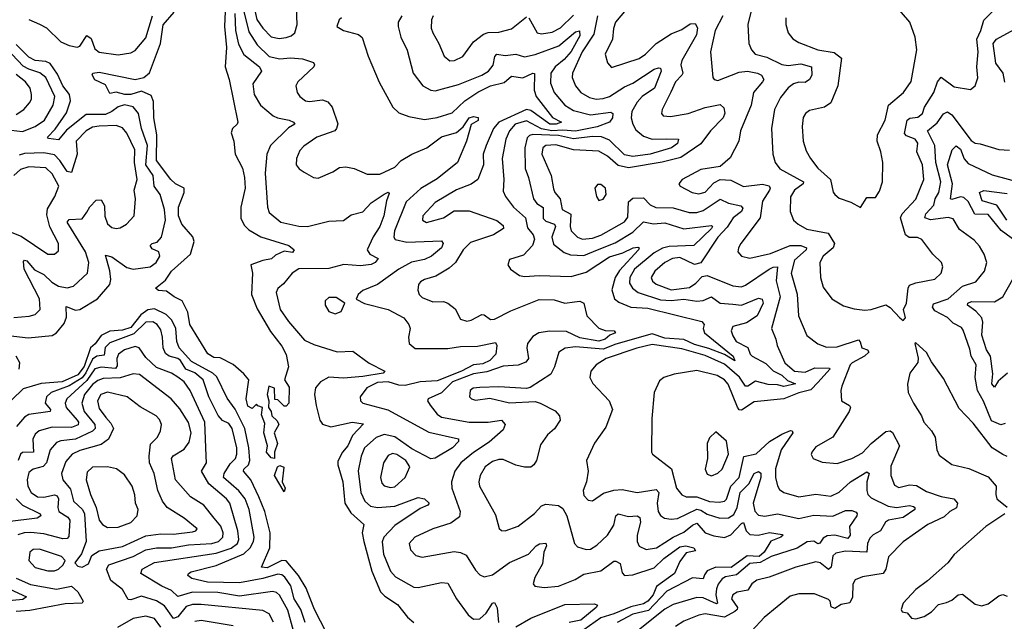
# Model space of a CAD drawing. Extents: x 1552033 to 1694788, y 811965 to 917215.
# Tile 538 of 632: x 1641212 to 1645841, y 909670 to 912496. Entities that reach past the tile are written whole.
import ezdxf

# ---------------------------------------------------------------- set-up
doc = ezdxf.new("R2010")
doc.units = 0

msp = doc.modelspace()

# ---------------------------------------------------------------- linework, layer by layer
at = {"layer": '0CON20XD'}
for points in [[(1642432.3, 912407.7), (1642465, 912413.2), (1642489.1, 912420.9), (1642505, 912434.2), (1642516.8, 912473.2), (1642511.9, 912595), (1642499.8, 912635), (1642466.6, 912676.6), (1642415.1, 912705.1), (1642345, 912755.9), (1642325, 912765.2), (1642302.5, 912765), (1642280.6, 912745), (1642270.8, 912705), (1642276.4, 912675), (1642298.7, 912625), (1642327.3, 912497.3), (1642355, 912457.2), (1642395, 912415.3), (1642432.3, 912407.7)], [(1642230.6, 912675), (1642289.2, 912439.3), (1642327.8, 912377.8), (1642385, 912323.7), (1642435, 912313.1), (1642485, 912317.1), (1642542, 912312), (1642594, 912295), (1642598.6, 912285), (1642594.3, 912275), (1642519.2, 912205), (1642510.4, 912185), (1642516.4, 912155), (1642528.9, 912135), (1642555.4, 912115.4), (1642575, 912112.3), (1642635, 912120), (1642660, 912110), (1642681.4, 912085), (1642707.3, 912007.3), (1642702.2, 911985), (1642692.9, 911975), (1642608.6, 911945), (1642548, 911902), (1642528.9, 911881.1), (1642512.7, 911845), (1642512.5, 911815), (1642525.3, 911795.3), (1642549.9, 911779.9), (1642593.3, 911755), (1642615, 911752.2), (1642685, 911782.2), (1642715, 911801.9), (1642745, 911805.8), (1642785, 911798), (1642845, 911770), (1642905, 911771.2), (1642975, 911803.4), (1643005, 911835.3), (1643055, 911864.8), (1643126.2, 911893.8), (1643195, 911946.4), (1643265, 911966.4), (1643296.4, 911993.6), (1643325.5, 912035), (1643345, 912041.7), (1643366.8, 912036.8), (1643367.1, 912022.9), (1643335, 912004), (1643313.3, 911925), (1643270.5, 911825), (1643175, 911748.3), (1643097.3, 911702.7), (1643029, 911641), (1642973.9, 911505), (1642970.9, 911475), (1642977, 911463), (1643031.4, 911451.4), (1643195, 911457.3), (1643202.5, 911445), (1643195.2, 911424.8), (1643147.5, 911385), (1643115, 911370.4), (1643053.5, 911356.5), (1642994.6, 911325), (1642895, 911252.2), (1642825.6, 911224.4), (1642803.3, 911205), (1642793.3, 911183.3), (1642832.7, 911162.7), (1642945, 911135.6), (1643017.8, 911095), (1643041.9, 911065), (1643048.1, 911045), (1643039.4, 911005), (1643042.9, 910975), (1643071.6, 910951.6), (1643225, 910951.3), (1643285, 910961), (1643365, 910963.1), (1643449.5, 910979.5), (1643455.6, 910965.6), (1643450.8, 910925), (1643423.1, 910895), (1643389.2, 910879.2), (1643345, 910874.9), (1643289.1, 910845), (1643175, 910800.4), (1643095, 910794.2), (1643025, 910777.7), (1642995, 910779.7), (1642945, 910795.3), (1642895, 910792.2), (1642843.4, 910766.6), (1642812.9, 910725), (1642814.4, 910705), (1642825.6, 910695), (1642942.9, 910662.8), (1643135, 910559.1), (1643275, 910527.5), (1643275.4, 910515), (1643247.3, 910485), (1643165, 910436.4), (1643145, 910433.8), (1643055, 910479.9), (1642975, 910536.2), (1642925, 910547.2), (1642887.3, 910532.7), (1642832.8, 910485), (1642817.2, 910445), (1642803.2, 910376.8), (1642816.3, 910275), (1642834.2, 910234.2), (1642861.6, 910211.6), (1642894.8, 910204.8), (1642975, 910211.5), (1643085, 910251.1), (1643115.6, 910245.6), (1643136.7, 910225), (1643130.8, 910215), (1643095, 910199.2), (1642975, 910119.8), (1642923.5, 910065), (1642916.2, 910043.8), (1642922.4, 909985), (1642955.2, 909905.2), (1642978.7, 909878.7), (1643065, 909830.8), (1643085, 909829.3), (1643195, 909852.9), (1643225, 909849.5), (1643265, 909775.6), (1643319.8, 909699.8), (1643345, 909680), (1643375, 909682), (1643405, 909708.2), (1643435, 909754.4), (1643445, 909757.5), (1643456.3, 909733.6), (1643462.9, 909665)], [(1645165, 911613.8), (1645195, 911661.2), (1645235, 911661.4), (1645255, 911690), (1645268.1, 911735), (1645270.4, 911825), (1645261.5, 911875), (1645243.9, 911925), (1645244.6, 911955), (1645281.5, 912025), (1645296.7, 912095), (1645367.8, 912155), (1645403.9, 912206.1), (1645429.3, 912355), (1645421.8, 912415), (1645396.7, 912485), (1645318.8, 912575)], [(1645365, 911083.3), (1645377.5, 911095), (1645367.5, 911135), (1645382, 911165), (1645388.6, 911235), (1645395, 911248.8), (1645425, 911260), (1645515, 911276.9), (1645544.5, 911305), (1645552.9, 911335), (1645545.6, 911355), (1645505, 911394.4), (1645453.1, 911463.1), (1645433.8, 911473.8), (1645393.8, 911473.8), (1645376.8, 911485), (1645352.5, 911565), (1645361.8, 911585), (1645426.1, 911653.9), (1645462.7, 911745), (1645456.2, 911813.8), (1645430.7, 911875), (1645435, 911915.7), (1645421.5, 911935), (1645381.1, 911951.1), (1645371.4, 911961.4), (1645383.8, 912025), (1645397, 912033), (1645435, 912038.4), (1645456, 912055), (1645465.4, 912085), (1645509.3, 912155), (1645526.7, 912205), (1645545, 912225.6), (1645605, 912181.3), (1645682.2, 912167.8), (1645704.5, 912185.5), (1645716.9, 912223.1), (1645712.7, 912275), (1645718, 912345), (1645711.9, 912405), (1645731.6, 912445), (1645745.2, 912494.8), (1645810.1, 912559.9)], [(1641255, 912496.8), (1641305.1, 912475.1), (1641337.9, 912457.9), (1641405, 912392.7), (1641445, 912374.5), (1641482, 912368), (1641495, 912372.7), (1641527.9, 912422.1), (1641547.5, 912407.5), (1641565, 912358.9), (1641585, 912344.6), (1641675, 912331.1), (1641735, 912340.4), (1641755, 912351.1), (1641805, 912410.5), (1641836, 912515)], [(1642178.1, 912535), (1642175.2, 912464.8), (1642184.8, 912365), (1642177.5, 912275), (1642197.5, 912215), (1642237.1, 912015), (1642234.2, 912005), (1642212.2, 911985), (1642206.9, 911965), (1642218.8, 911925), (1642225.8, 911865), (1642259.2, 911799.1), (1642269.4, 911755), (1642271.6, 911705), (1642251.7, 911615), (1642252.3, 911562.3), (1642269.1, 911529.1), (1642289.3, 911509.3), (1642346.4, 911476.4), (1642477.5, 911435), (1642503.1, 911415), (1642495, 911402.7), (1642455, 911408.6), (1642415, 911389.4), (1642396.5, 911373.5), (1642355.4, 911365.4), (1642298.8, 911345), (1642305.8, 911305.8), (1642302.4, 911205), (1642327.9, 911137.9), (1642390.7, 911030.7), (1642445, 910962), (1642465, 910923.3), (1642476, 910865), (1642457.5, 910805), (1642479.3, 910769.3), (1642476.7, 910695), (1642465, 910680), (1642455, 910680), (1642425, 910710), (1642411.7, 910711.7), (1642410, 910765), (1642383.3, 910775), (1642376.2, 910735), (1642383.8, 910705), (1642381.2, 910675), (1642394.4, 910655), (1642397.5, 910635), (1642422.5, 910612.5), (1642430, 910595), (1642408.5, 910555), (1642423.5, 910505), (1642409.5, 910465), (1642410, 910435), (1642395, 910437.5), (1642373.1, 910465), (1642377.3, 910495), (1642360, 910555), (1642365, 910600), (1642349.5, 910639.5), (1642354, 910674), (1642331.7, 910681.7), (1642325, 910690), (1642305, 910670), (1642285, 910680), (1642276.2, 910715), (1642290, 910805), (1642265, 910832.5), (1642215, 910876.2), (1642155, 910908), (1642125, 910908.8), (1642096.1, 910926.1), (1642012.5, 911065), (1642002.7, 911122.7), (1641976.1, 911176.1), (1641937.5, 911195), (1641901.7, 911221.7), (1641865, 911224.3), (1641851.2, 911235), (1641898, 911272), (1641925.7, 911315), (1642015.5, 911394.5), (1642031.5, 911455), (1642026.5, 911476.5), (1641975, 911536), (1641958.8, 911575), (1641958.4, 911615), (1641985.4, 911685), (1641984.7, 911704.7), (1641945, 911724.8), (1641922.1, 911745), (1641854.8, 911835), (1641856.2, 911955), (1641842.9, 912035), (1641841.5, 912111.5), (1641830.2, 912140.2), (1641785, 912160.7), (1641734.8, 912144.8), (1641706.7, 912145), (1641665, 912156.4), (1641635, 912150), (1641615, 912190), (1641565, 912213.8), (1641552.5, 912237.5), (1641556, 912245), (1641585, 912249.1), (1641755, 912215.3), (1641795, 912225.3), (1641822.9, 912247.1), (1641873.3, 912385), (1641887.2, 912472.8), (1641937.6, 912532.4)], [(1642223.5, 912525), (1642226.8, 912445), (1642241.4, 912381.4), (1642265, 912332.7), (1642339.7, 912275), (1642349.1, 912255), (1642308.7, 912195), (1642314.7, 912145), (1642344.8, 912094.8), (1642403.1, 912045), (1642424.7, 912034.7), (1642478.8, 912025), (1642500, 912015), (1642505.8, 912005), (1642475, 911988.8), (1642390.9, 911905), (1642373.8, 911865), (1642366.8, 911775), (1642376.5, 911615), (1642385, 911590.8), (1642440, 911545), (1642525, 911525.9), (1642565, 911524.7), (1642665, 911550), (1642735, 911552.2), (1642770.5, 911579.5), (1642825, 911593.5), (1642865, 911635.4), (1642925, 911677.3), (1642945, 911686.2), (1642949.6, 911679.6), (1642936.4, 911645), (1642924.4, 911575), (1642904.7, 911525), (1642873.2, 911476.8), (1642845.5, 911415), (1642857.5, 911395), (1642896.7, 911375), (1642883.8, 911355), (1642864.1, 911345.9), (1642815, 911340), (1642736.6, 911346.6), (1642665, 911328), (1642525, 911325.6), (1642492.3, 911305), (1642452, 911255), (1642426.3, 911233.7), (1642418.2, 911215), (1642436.4, 911135), (1642475, 911078.9), (1642550.5, 910990.5), (1642595, 910970), (1642705, 910935.4), (1642778.8, 910938.8), (1642855, 910882.7), (1642928, 910845), (1642920.8, 910835), (1642825, 910819.5), (1642735, 910812.3), (1642665, 910816.9), (1642626.2, 910795), (1642603.1, 910766.9), (1642597.8, 910735), (1642606.2, 910683.8), (1642622.5, 910615), (1642635, 910596.2), (1642675, 910583.5), (1642775, 910605.3), (1642828, 910598), (1642776.9, 910543.1), (1642755.2, 910495), (1642729.6, 910465), (1642707.1, 910422.9), (1642707.2, 910405), (1642732, 910325), (1642741.1, 910225), (1642768.9, 910178.9), (1642830, 910125), (1642822.8, 910085), (1642830, 910045), (1642867.5, 909905), (1642909.1, 909809.1), (1642928.6, 909788.6), (1642988.4, 909748.4), (1643035, 909688.9), (1643065, 909664.4)], [(1642725.6, 912504.4), (1642714.6, 912495.4), (1642702.5, 912465), (1642735, 912445.6), (1642805, 912426.7), (1642822.6, 912412.6), (1642850, 912325), (1642902.8, 912202.8), (1642967.1, 912085), (1642995, 912058.6), (1643041.4, 912041.4), (1643115, 912026.9), (1643175, 912036.6), (1643245, 912059.2), (1643304.6, 912115.4), (1643366.5, 912156.5), (1643424.9, 912185.1), (1643489.3, 912200.7), (1643525, 912230.8), (1643577.5, 912222.5), (1643625, 912244.5), (1643633.1, 912243.1), (1643630.6, 912165), (1643639.5, 912135), (1643717.3, 912037.3), (1643759.2, 912015), (1643734.3, 912005), (1643704.7, 912005), (1643615, 912070), (1643595, 912073.9), (1643465.2, 912015), (1643439.5, 911985), (1643404.7, 911905), (1643390.6, 911865), (1643392, 911815), (1643365.3, 911745), (1643335, 911723.1), (1643265, 911696.4), (1643165, 911636.8), (1643106.9, 911575), (1643105.7, 911555), (1643125, 911543.2), (1643204.7, 911565.3), (1643255, 911597.8), (1643325, 911599.1), (1643455, 911553.1), (1643485, 911529.2), (1643486.9, 911515), (1643440, 911485), (1643330.9, 911449.1), (1643297.6, 911415), (1643261.2, 911355), (1643231.1, 911328.9), (1643168.2, 911291.8), (1643115, 911276.5), (1643096, 911265), (1643087.6, 911252.4), (1643083.6, 911225), (1643090.5, 911205), (1643105, 911190.9), (1643155, 911170.9), (1643205, 911172.1), (1643225.3, 911165.3), (1643258.7, 911138.7), (1643285, 911090), (1643315, 911080), (1643335, 911084.6), (1643385, 911111.5), (1643395, 911110.5), (1643425, 911088.4), (1643445, 911088.9), (1643521, 911129), (1643655, 911181.9), (1643725, 911179.7), (1643775, 911165.3), (1643821.2, 911171.2), (1643845, 911174.2), (1643864.2, 911164.2), (1643878.1, 911105), (1643935, 911047.1), (1643965, 911036.9), (1644007.5, 911035), (1644013.3, 911025), (1643986.4, 911013.6), (1643964.6, 910995), (1643935, 910986), (1643845, 911001), (1643782.1, 911032.1), (1643705, 911032.9), (1643653.3, 911025), (1643625, 911007.6), (1643600.2, 910975), (1643596.7, 910955), (1643604.6, 910905), (1643592.3, 910887.7), (1643555, 910874), (1643485, 910868.7), (1643408.1, 910841.9), (1643345, 910832.6), (1643247, 910795), (1643195, 910742.9), (1643132.1, 910715), (1643130, 910705), (1643142, 910685), (1643175, 910642.7), (1643195, 910629.4), (1643325, 910605.2), (1643415.3, 910605.3), (1643476.9, 910615), (1643494.6, 910595), (1643485, 910570), (1643419, 910511), (1643345, 910463.3), (1643286.4, 910415), (1643258, 910375), (1643242.2, 910325), (1643243.3, 910295), (1643282.5, 910185), (1643279.8, 910160.2), (1643239.1, 910130.9), (1643155, 910104.7), (1643069.4, 910065), (1643043.5, 910035), (1643049.4, 910005), (1643075, 909979.5), (1643105, 909971.8), (1643255, 909998.5), (1643285, 909993.6), (1643310.8, 909980.8), (1643355, 909909.4), (1643375, 909888.1), (1643395, 909878.5), (1643435, 909888.9), (1643514.1, 909945.9), (1643604.3, 909985.7), (1643639.6, 910025), (1643656.3, 910033.7), (1643685, 910037.3), (1643688.5, 910025), (1643676.8, 909995), (1643670.2, 909939.8), (1643633.3, 909875), (1643625.7, 909845.7), (1643634.4, 909834.4), (1643678.1, 909828.1), (1643746, 909835), (1643823.6, 909866.4), (1643865, 909891.1), (1643945, 909907.4), (1644005, 909951.8), (1644015, 909953.1), (1644035, 909942.2), (1644045, 909898), (1644055, 909885.5), (1644095, 909888.4), (1644195, 909921.5), (1644241, 909965), (1644315, 910019.5), (1644344.7, 910024.7), (1644381.4, 910015), (1644389.2, 910000.8), (1644345, 909990.9), (1644315, 909950.6), (1644290.7, 909895), (1644206.1, 909833.9), (1644190.2, 909795), (1644165, 909763.8), (1644145, 909751.6), (1644085, 909738.5), (1644005.1, 909705), (1643944.4, 909685.6), (1643865, 909629.6)], [(1643008.8, 912515), (1642992.1, 912485), (1642990.8, 912465), (1643003.8, 912415), (1643033.4, 912353.4), (1643062.7, 912245), (1643107.1, 912185), (1643144.7, 912164.7), (1643165, 912162.2), (1643275, 912191.6), (1643384.5, 912235), (1643416.9, 912255), (1643437.7, 912282.3), (1643445.8, 912324.2), (1643454.8, 912335.2), (1643495, 912328.4), (1643545, 912334.1), (1643585, 912322.5), (1643635, 912332.3), (1643746.5, 912373.5), (1643825, 912438.8), (1643844.4, 912444.4), (1643845, 912420), (1643805, 912347.2), (1643771.2, 912308.8), (1643729.4, 912275), (1643709.6, 912245), (1643707.6, 912197.6), (1643725.3, 912155), (1643775, 912095.3), (1643815, 912070.4), (1643895, 912048.8), (1643991.3, 912061.3), (1644001.4, 912055), (1643999.2, 912035), (1643985.8, 912015), (1643927.1, 911992.9), (1643825, 911972.7), (1643765, 911977.6), (1643714.1, 911974.1), (1643665, 911983.1), (1643595, 912021.8), (1643541.1, 912005), (1643515.2, 911975), (1643497.5, 911935), (1643480.8, 911845), (1643488.5, 911745), (1643485, 911690), (1643496.2, 911665), (1643533.5, 911615), (1643589.7, 911565), (1643598.9, 911518.9), (1643626.9, 911485), (1643632, 911465), (1643622.9, 911435), (1643580.5, 911389.5), (1643515, 911370), (1643506.7, 911345), (1643520, 911325), (1643561.2, 911295), (1643585, 911289.5), (1643655, 911294.1), (1643805, 911290), (1643875, 911310.8), (1643985, 911382.5), (1644048.4, 911401.6), (1644096, 911425), (1644118.1, 911428.1), (1644124, 911425), (1644121.2, 911415), (1644031.5, 911318.5), (1644011.3, 911285), (1643996.5, 911226.5), (1644008.9, 911185), (1644028.9, 911168.9), (1644085.2, 911145.2), (1644165, 911140.6), (1644418.8, 911078.8), (1644430, 911065), (1644425.6, 911045), (1644432.2, 911025), (1644566.1, 910915), (1644575, 910894.3), (1644525, 910923.9), (1644452.2, 910952.2), (1644385, 910969.8), (1644335, 910993.3), (1644245, 911000), (1644185, 911020.2), (1644015, 910971.8), (1643955, 910948.4), (1643825, 910960.2), (1643776.7, 910953.3), (1643746.1, 910933.9), (1643726.9, 910865), (1643709, 910831), (1643612.4, 910767.6), (1643595, 910763.2), (1643465, 910771.3), (1643375, 910768), (1643343.8, 910765), (1643330.6, 910755), (1643327.5, 910725), (1643335.6, 910715.6), (1643355, 910709.5), (1643422.4, 910717.6), (1643515, 910696), (1643635, 910702.2), (1643659.2, 910695), (1643729.4, 910659.4), (1643750, 910635), (1643752.5, 910615), (1643726.6, 910573.4), (1643693.3, 910546.7), (1643661.2, 910498.8), (1643641.1, 910425), (1643630, 910405), (1643615, 910394), (1643585, 910393.9), (1643545, 910403.8), (1643485, 910429.6), (1643465, 910430.4), (1643435, 910420), (1643400.9, 910395), (1643377.3, 910355), (1643370.9, 910325), (1643374.1, 910305), (1643449.5, 910169.5), (1643465.8, 910105.8), (1643477, 910097), (1643495, 910094.4), (1643555, 910116.2), (1643633, 910177), (1643665, 910212.9), (1643685, 910220), (1643745, 910214.6), (1643765, 910200), (1643785.2, 910165.2), (1643821.1, 910035), (1643835, 910019.4), (1643875, 910006.5), (1643895, 910008.2), (1643925, 910026.9), (1643975, 910074.1), (1644005, 910120.8), (1644014.4, 910165.6), (1644025, 910174.5), (1644075, 910162.5), (1644115, 910165.3), (1644127.7, 910157.7), (1644131, 910135), (1644115.3, 910075), (1644115.3, 910045.3), (1644125, 910023.3), (1644157.6, 910007.6), (1644206.5, 910015), (1644284.1, 910065.9), (1644335, 910088.8), (1644375, 910121.9), (1644395, 910130.2), (1644435, 910085.2), (1644475, 910071), (1644525, 910064.2), (1644555, 910075.7), (1644605, 910129.7), (1644615, 910133.5), (1644627.7, 910095), (1644645, 910077.3), (1644684.8, 910074.8), (1644737.4, 910087.4), (1644797.3, 910077.3), (1644801.2, 910075), (1644790.8, 910065), (1644744.2, 910045.8), (1644711.8, 909995), (1644688.4, 909975), (1644632.7, 909977.3), (1644557.4, 909922.6), (1644485, 909923.5), (1644443.6, 909906.4), (1644432.3, 909887.7), (1644425, 909870), (1644375, 909874.7), (1644255, 909811.3), (1644169, 909721), (1644095, 909704), (1644021.5, 909665)], [(1643155.4, 912515), (1643148.5, 912495), (1643147.2, 912457.2), (1643154.1, 912434.1), (1643182.9, 912385), (1643207.8, 912325), (1643235, 912303.6), (1643256.7, 912305), (1643295, 912323.5), (1643345, 912391.9), (1643392, 912428), (1643415, 912435.8), (1643465, 912437.6), (1643525, 912453.6), (1643595, 912509.1)], [(1643928.3, 912515), (1643911.5, 912428.5), (1643857.1, 912345), (1643810.8, 912245), (1643809.6, 912225), (1643824.6, 912185), (1643850.5, 912155), (1643891.4, 912131.4), (1643922.9, 912122.9), (1643955, 912125.5), (1643984.3, 912135.7), (1644055, 912181), (1644095, 912197.6), (1644195, 912264), (1644215, 912270.9), (1644225, 912268.1), (1644228.5, 912255), (1644195.9, 912175), (1644139.3, 912135), (1644115, 912109.3), (1644090.3, 912065), (1644086.3, 912035), (1644094.3, 912005), (1644109.3, 911979.3), (1644145, 911949.2), (1644185, 911935.7), (1644255, 911936.2), (1644310, 911935), (1644304.5, 911915), (1644276.5, 911895), (1644176.7, 911865), (1644095, 911852.9), (1644055, 911861.9), (1643985, 911930.9), (1643946.7, 911946.7), (1643905, 911948), (1643815, 911935.9), (1643745, 911952.4), (1643625, 911956.7), (1643608.3, 911951.7), (1643598.7, 911941.3), (1643586.7, 911895), (1643587.8, 911797.8), (1643604.7, 911755), (1643627.6, 911655), (1643642.9, 911632.9), (1643673.4, 911613.4), (1643672.4, 911562.4), (1643685, 911550.2), (1643726.2, 911535), (1643731.9, 911525), (1643713.5, 911475), (1643722.5, 911442.5), (1643772.5, 911402.5), (1643802.1, 911392.1), (1643865, 911388.3), (1643928.2, 911415), (1644011.3, 911448.7), (1644095, 911498.6), (1644145, 911547.4), (1644192.6, 911537.4), (1644245, 911541.6), (1644335, 911513.2), (1644465, 911530), (1644469.5, 911525), (1644465.3, 911515), (1644381.5, 911435), (1644265, 911430.7), (1644235, 911423.2), (1644195, 911401.4), (1644103, 911325), (1644080, 911285), (1644079.2, 911259.2), (1644093.2, 911235), (1644119.6, 911215), (1644225, 911180), (1644275, 911176.4), (1644335, 911183.8), (1644396.2, 911173.8), (1644425, 911177.5), (1644465, 911194.7), (1644505, 911163.8), (1644565, 911160), (1644605, 911155.5), (1644685, 911188), (1644703.3, 911183.3), (1644707.4, 911165), (1644679.3, 911105), (1644628.6, 911071.4), (1644565, 911054.4), (1644556.5, 911035), (1644565, 911011.2), (1644580.9, 910985), (1644636.2, 910956.2), (1644646.7, 910925), (1644656.2, 910915), (1644720.5, 910880.5), (1644755, 910847.1), (1644795, 910825.8), (1644821.9, 910801.9), (1644859.5, 910785), (1644805, 910772.8), (1644775, 910781), (1644731.8, 910781.8), (1644671.8, 910798.2), (1644635, 910774.2), (1644625, 910774.7), (1644596.3, 910816.3), (1644525, 910877.7), (1644435, 910918.8), (1644325, 910950.2), (1644185, 910970), (1644112.9, 910952.9), (1643968.6, 910905), (1643922.9, 910875), (1643896.5, 910845), (1643893.1, 910815), (1643906.8, 910786.8), (1643983.5, 910705), (1643998.5, 910665), (1643968.3, 910581.7), (1643913.9, 910506.1), (1643876.7, 910425), (1643884.1, 910375.9), (1643877.5, 910325), (1643861.1, 910285), (1643865, 910261.2), (1643885, 910238.6), (1643905, 910235.6), (1643957.6, 910272.4), (1644005, 910286.5), (1644045, 910289.6), (1644115.4, 910275.4), (1644205, 910289.2), (1644216.5, 910275), (1644209, 910225), (1644213.3, 910185), (1644225, 910167.3), (1644244.2, 910154.2), (1644275, 910149.4), (1644305, 910153), (1644395, 910197.2), (1644415, 910192.4), (1644445, 910173), (1644503.8, 910155), (1644545, 910156.5), (1644568.9, 910171.1), (1644585.1, 910204.9), (1644598.7, 910275), (1644639.5, 910315), (1644665, 910364.6), (1644685, 910373.2), (1644696, 910366), (1644696.8, 910345), (1644660.9, 910225), (1644667.7, 910187.7), (1644685, 910167.8), (1644715, 910164.3), (1644775, 910174.1), (1644875, 910152.7), (1644945, 910168), (1645035, 910164.1), (1645095, 910190.7), (1645125, 910190), (1645145, 910182), (1645150, 910175), (1645147.2, 910165), (1645113.6, 910115), (1645116, 910075), (1645105, 910058.8), (1645045, 910073.9), (1645008.6, 910071.4), (1644989.4, 910060.6), (1644973.4, 910036.6), (1644965, 910033.7), (1644945, 910046.3), (1644915, 910043.1), (1644867.1, 910012.9), (1644745, 909974.5), (1644693.5, 909946.5)], [(1643605, 912504.4), (1643645, 912434.6), (1643665, 912429.2), (1643715, 912437), (1643755, 912458.4), (1643815, 912517)], [(1644062.7, 912545), (1644013.3, 912485), (1644003.2, 912455), (1643999.5, 912405), (1643964.4, 912335), (1643975, 912293.8), (1643995, 912271.9), (1644125, 912313.5), (1644155, 912334.1), (1644205, 912384.2), (1644275, 912430.2), (1644325, 912450.7), (1644365, 912476.6), (1644388.3, 912478.3), (1644398.1, 912458.1), (1644394.7, 912425), (1644325.9, 912305), (1644321, 912285), (1644329.5, 912245), (1644325.9, 912235), (1644295.3, 912205), (1644273.9, 912156.1), (1644232.9, 912075), (1644230, 912055), (1644237.5, 912045), (1644272.2, 912042.2), (1644355, 912055.2), (1644435, 912083.9), (1644505, 912097.5), (1644522.4, 912082.4), (1644526.9, 912056.9), (1644519.6, 912035), (1644460, 911975), (1644415, 911913.1), (1644320.9, 911849.1), (1644232.7, 911827.3), (1644075, 911800.6), (1644025, 911811.1), (1643975, 911855.7), (1643935, 911878.3), (1643815, 911885.2), (1643732, 911908), (1643685, 911905.9), (1643672, 911895), (1643667.6, 911865), (1643711.3, 911765), (1643722.2, 911702.2), (1643727.8, 911685), (1643753, 911655), (1643761.8, 911605), (1643802.8, 911582.8), (1643799.8, 911525), (1643804.5, 911504.5), (1643835, 911475.3), (1643857.5, 911465), (1643905, 911470.6), (1643945, 911484.1), (1644055, 911546.8), (1644071.9, 911568.1), (1644075, 911641.1), (1644095, 911657.6), (1644145, 911659), (1644176.5, 911626.5), (1644203.4, 911613.4), (1644285, 911612.1), (1644360.3, 911590.3), (1644395, 911591.1), (1644425, 911599.8), (1644505, 911653.8), (1644544.9, 911634.9), (1644602.3, 911622.3), (1644611.4, 911611.4), (1644605.2, 911595), (1644566.3, 911565), (1644538.9, 911521.1), (1644494.8, 911475), (1644415.2, 911354.8), (1644385, 911345.8), (1644315, 911379.1), (1644281.9, 911375), (1644245, 911355.3), (1644198.8, 911315), (1644180.8, 911285), (1644187.8, 911267.8), (1644203.7, 911253.7), (1644275, 911226.5), (1644361.2, 911238.8), (1644391.7, 911258.3), (1644420.8, 911289.2), (1644444.7, 911295.3), (1644565, 911245.3), (1644605, 911242), (1644625, 911249.4), (1644735, 911324.4), (1644755, 911334.2), (1644775.2, 911335.2), (1644768.9, 911268.9), (1644786.9, 911195), (1644746.5, 911045), (1644767.5, 910995), (1644772.6, 910965), (1644809.5, 910885), (1644855, 910845.8), (1644905, 910840.8), (1644949.9, 910860.1), (1645019.8, 910859.8), (1645021.5, 910855), (1644966.7, 910793.3), (1644932.4, 910757.6), (1644875, 910743.8), (1644804.4, 910715.6), (1644665, 910701.1), (1644605, 910662.5), (1644595, 910663.3), (1644586.1, 910676.1), (1644543.7, 910783.7), (1644525, 910804.6), (1644490.8, 910825), (1644395, 910847.8), (1644289.6, 910830.4), (1644241.2, 910815), (1644219.7, 910800.3), (1644194.4, 910745), (1644183.4, 910623.4), (1644182.9, 910465), (1644187.1, 910455), (1644277, 910387), (1644300, 910295), (1644325, 910263.8), (1644345.3, 910255.3), (1644395, 910254.3), (1644455, 910232), (1644500.8, 910229.2), (1644525, 910234.2), (1644535, 910243.2), (1644556.1, 910305), (1644594.2, 910345), (1644616.2, 910443.8), (1644675, 910457), (1644737.8, 910515), (1644795, 910549.8), (1644835.9, 910565.9), (1644844.4, 910564.4), (1644846.8, 910555), (1644791.5, 910475), (1644765.8, 910385.8), (1644765.3, 910345.3), (1644775, 910306), (1644785, 910289.4), (1644804.3, 910275), (1644876, 910254), (1644955, 910267.9), (1645025, 910257.5), (1645065, 910277.1), (1645118.4, 910325), (1645195, 910371.9), (1645206, 910365), (1645194.7, 910325.3), (1645194.3, 910284.3), (1645200.4, 910265), (1645215, 910249.6), (1645295, 910210.4), (1645335, 910205.1), (1645395, 910213.6), (1645415, 910208.5)], [(1644518, 912515), (1644482.5, 912445), (1644459.6, 912345), (1644471.4, 912225), (1644476.7, 912215), (1644495, 912211.1), (1644595, 912250.6), (1644634, 912254), (1644680.8, 912245), (1644700, 912235), (1644710.9, 912215), (1644705, 912204.6), (1644661.5, 912155), (1644650.9, 912095), (1644601.5, 911975), (1644593.1, 911925), (1644552.4, 911847.6), (1644505, 911807.1), (1644415, 911791.8), (1644326.2, 911745), (1644311.2, 911725), (1644316.7, 911715), (1644374.3, 911685), (1644405, 911678), (1644435, 911686.2), (1644475, 911730.4), (1644505, 911745.8), (1644555, 911742.9), (1644615, 911712.7), (1644705, 911723.7), (1644736.1, 911716.1), (1644740.8, 911705), (1644736.6, 911695), (1644704.2, 911644.2), (1644693.2, 911565), (1644603.1, 911445), (1644591.9, 911425), (1644589.2, 911405), (1644606.2, 911385), (1644645, 911375.5), (1644741.5, 911398.5), (1644835, 911436), (1644884.8, 911434.8), (1644911.1, 911425), (1644909.6, 911415), (1644855, 911366.4), (1644838.9, 911305), (1644867.2, 911207.2), (1644873.8, 911105), (1644913.1, 911013.1), (1644963.8, 910973.8), (1645005, 910957.8), (1645055, 910959.7), (1645155, 910991.8), (1645163.7, 910983.6), (1645170.8, 910955), (1645197.5, 910945), (1645204.5, 910935), (1645184.6, 910915), (1645125.4, 910885), (1645116.6, 910875), (1645077.1, 910775), (1645072.5, 910755), (1645076.2, 910705), (1645114.2, 910684.2), (1645117.5, 910675), (1645111.9, 910655), (1645035, 910534.3), (1644955, 910489.4), (1644935.6, 910465), (1644933.3, 910453.3), (1644942.5, 910435), (1644985, 910417.1)], [(1644651.9, 912545), (1644636, 912474), (1644640, 912385), (1644652.7, 912355), (1644670, 912335), (1644725, 912321.1), (1644795, 912285.2), (1644825, 912281.3), (1644885, 912288.4), (1644935.3, 912275.3), (1644936.7, 912235), (1644925, 912214.8), (1644905, 912201.5), (1644875, 912202.9), (1644849.5, 912195), (1644825, 912176.2), (1644788.9, 912131.1), (1644760.3, 912075), (1644747.3, 911985), (1644753.1, 911865), (1644764.6, 911825), (1644785.9, 911795.9), (1644896.7, 911735), (1644895.3, 911725), (1644854.1, 911695), (1644835.3, 911664.7), (1644834.6, 911595.4), (1644850, 911555), (1644871.9, 911535), (1644912.8, 911512.8), (1645013.1, 911493.1), (1645042.5, 911445), (1645037.3, 911425), (1644990.4, 911385), (1644974.6, 911355), (1644976.9, 911285), (1644989.9, 911239.9), (1645030, 911185), (1645085, 911151.8), (1645135, 911137.3), (1645185, 911131.1), (1645215.5, 911134.5), (1645285, 911156), (1645305, 911144), (1645350, 911095), (1645365, 911083.3)], [(1644813.9, 912505), (1644813.9, 912473.9), (1644824.5, 912435), (1644846.6, 912406.6), (1644875, 912389.1), (1644964, 912355), (1645042.1, 912342.1), (1645075.5, 912315), (1645058.7, 912185), (1645025, 912105.7), (1644995.3, 912084.7), (1644925, 912069.4), (1644905.8, 912055), (1644895, 912036.2), (1644890.9, 911995), (1644895.4, 911925.4), (1644909.5, 911879.5), (1644930, 911845), (1644965, 911798.9), (1645023.8, 911745), (1645036.6, 911686.6), (1645044.2, 911675), (1645065, 911658.6), (1645119.1, 911639.1), (1645165, 911613.8)], [(1645843.6, 912203.6), (1645835.2, 912245), (1645801.6, 912291.6), (1645788.2, 912385), (1645805, 912404.2), (1645953.6, 912486.4)], [(1641145, 911980.6), (1641225, 911971), (1641285.3, 911994.7), (1641327.8, 912025), (1641369.1, 912095), (1641376.5, 912135), (1641335, 912225.2), (1641307.3, 912247.3), (1641255, 912263.3), (1641228.3, 912278.3), (1641125, 912387.5)], [(1641704.1, 912095.9), (1641675, 912087.7), (1641645.5, 912064.5), (1641615, 912051), (1641525, 912050.9), (1641432.3, 911977.7), (1641395, 911932.7), (1641347.5, 911937.5), (1641342.5, 911945), (1641378.4, 911981.6), (1641431.3, 912058.7), (1641451.1, 912115), (1641446.4, 912145), (1641414.5, 912185), (1641389.9, 912239.9), (1641355, 912290.2), (1641335, 912300.3), (1641284.7, 912304.7), (1641255, 912320.6), (1641195, 912380.2)], [(1641195, 912050.3), (1641231.2, 912075), (1641257.9, 912105), (1641266.9, 912123.1), (1641268, 912145), (1641261.3, 912175), (1641240, 912205), (1641195, 912239.4)], [(1641158, 911012), (1641252.3, 911002.3), (1641365, 911012.3), (1641384.4, 911025), (1641421.1, 911068.9), (1641431.8, 911098.2), (1641431.1, 911148.9), (1641475, 911131.1), (1641495, 911134.1), (1641578.5, 911185), (1641635, 911252.2), (1641640.5, 911275), (1641635.9, 911315.9), (1641615, 911390), (1641645, 911382), (1641715, 911332.5), (1641745, 911324.7), (1641825.2, 911334.8), (1641853.3, 911355), (1641870.5, 911385), (1641865.8, 911405), (1641835, 911420), (1641824.6, 911435), (1641834.3, 911445), (1641858.6, 911451.4), (1641878.5, 911475), (1641896.8, 911555), (1641892.7, 911605), (1641871.9, 911675), (1641844.4, 911715), (1641839.7, 911765), (1641805.4, 911815), (1641813.3, 911905), (1641785.1, 911985.1), (1641771.1, 912055), (1641745, 912087.5), (1641704.1, 912095.9)], [(1645845, 910598.5), (1645825, 910592.9), (1645781.2, 910611.2), (1645744.2, 910704.2), (1645715.6, 910755), (1645704.8, 910814.8), (1645708.8, 910875), (1645684.8, 910915), (1645679.1, 910949.1), (1645648.3, 911038.3), (1645640.7, 911050.7), (1645601.1, 911071.1), (1645575, 911096.8), (1645515, 911128.1), (1645504.1, 911145), (1645508.3, 911161.7), (1645576.9, 911185), (1645645, 911244.3), (1645707.8, 911265), (1645747.9, 911315), (1645758.5, 911355), (1645746.2, 911395), (1645725, 911431.9), (1645700.2, 911460.2), (1645631, 911511), (1645601.2, 911561.2), (1645577.4, 911567.4), (1645495, 911555.5), (1645466.9, 911565), (1645472.8, 911585), (1645509.3, 911625), (1645517, 911655), (1645533.8, 911685), (1645542.1, 911735), (1645519, 911825), (1645514.2, 911905), (1645480.5, 911975), (1645525, 912011.9), (1645555.8, 912054.2), (1645575, 912063.3), (1645595, 912049.2), (1645685, 911929.2), (1645705, 911916.7), (1645727.5, 911912.5), (1645816.1, 911886.1), (1645865, 911883.8)], [(1641185, 911098), (1641256.1, 911103.9), (1641285, 911112), (1641308.4, 911135), (1641305.6, 911185), (1641233.7, 911325), (1641229.8, 911360.2), (1641235, 911366.9), (1641245, 911364.2), (1641281, 911321), (1641325, 911299.8), (1641363.6, 911263.6), (1641393.6, 911245), (1641435, 911237.1), (1641465.2, 911244.8), (1641530.4, 911305), (1641536.3, 911355), (1641521, 911405), (1641435.4, 911545), (1641445, 911558.4), (1641505, 911561.1), (1641528, 911592), (1641542.4, 911617.6), (1641571.9, 911648.1), (1641595, 911650), (1641611.1, 911621.1), (1641613, 911573), (1641625, 911538), (1641645, 911520), (1641665, 911515.8), (1641685, 911519.2), (1641714.3, 911535.7), (1641750.5, 911575), (1641756.9, 911655), (1641749.7, 911695), (1641764.7, 911745.3), (1641751.2, 911825), (1641753.5, 911885), (1641715, 911963.3), (1641695, 911989.1), (1641665, 911998.7), (1641585, 911995.9), (1641555, 911991.8), (1641524.4, 911975), (1641476.8, 911925), (1641482.4, 911865), (1641455, 911778.7), (1641435, 911783.8), (1641400.7, 911835), (1641375, 911861), (1641325, 911871.5), (1641235, 911868), (1641209.8, 911860.2)], [(1645896.8, 911455), (1645826.1, 911506.1), (1645765, 911581.6), (1645702.4, 911582.4), (1645671.6, 911641.6), (1645651.3, 911661.3), (1645635, 911663.9), (1645595, 911651.6), (1645588.1, 911655), (1645598, 911725), (1645573.9, 911815), (1645596.7, 911885), (1645615, 911903.6), (1645635, 911888.5), (1645652.6, 911842.6), (1645670.9, 911820.9), (1645785, 911767.1), (1645918, 911732)], [(1641175, 911495.9), (1641218.7, 911478.7), (1641345, 911394.1), (1641375, 911394.5), (1641395, 911410.8), (1641394.7, 911445), (1641353, 911523), (1641339.7, 911580.3), (1641342.4, 911607.6), (1641377.7, 911665), (1641396, 911714), (1641365, 911771.5), (1641335, 911800), (1641255, 911805.2), (1641215, 911792.7), (1641185, 911764.8)], [(1643935, 911647.5), (1643955, 911653.3), (1643969.4, 911675), (1643965.6, 911705), (1643945, 911722), (1643928.3, 911721.7), (1643916.2, 911705), (1643924, 911665), (1643935, 911647.5)], [(1645853.3, 911555), (1645805.7, 911625.7), (1645737.1, 911645), (1645723.9, 911685), (1645745.7, 911694.3), (1645855, 911679.2)], [(1645856.2, 910835), (1645811.7, 910798.3), (1645795, 910770.6), (1645782.9, 910785), (1645787.5, 910832.5), (1645776, 910916), (1645757.3, 910945), (1645736.4, 911015), (1645739.6, 911075), (1645735.2, 911095), (1645707.1, 911127.1), (1645667.9, 911155), (1645670, 911165), (1645687.3, 911172.7), (1645795, 911170.7), (1645834.6, 911195), (1645908.2, 911325)], [(1642695, 911114), (1642723.9, 911126.1), (1642740, 911165), (1642700.5, 911190.5), (1642665, 911190.8), (1642648, 911175), (1642648, 911155), (1642665, 911126.2), (1642695, 911114)], [(1642653.8, 909615), (1642597.6, 909725), (1642577.5, 909777.5), (1642558.2, 909825), (1642523.5, 909885), (1642465, 909953.8), (1642445, 909955.2), (1642375, 909920.5), (1642348.1, 909925), (1642387.6, 910015), (1642389.1, 910085), (1642363.8, 910185), (1642336.2, 910255), (1642299.2, 910335), (1642263.8, 910375), (1642266, 910385), (1642287, 910405), (1642293.4, 910425), (1642289.3, 910485), (1642270.1, 910575), (1642225, 910666.2), (1642187.9, 910717.9), (1642138.8, 910818.8), (1642120, 910835), (1642020.2, 910890.2), (1641961.3, 910955), (1641951, 910985), (1641945.8, 911045.8), (1641927.7, 911085), (1641901.1, 911111.1), (1641845, 911138.4), (1641815, 911134), (1641781, 911109), (1641735, 911050.4), (1641695, 911037.9), (1641635, 911033.6), (1641595, 911012.6), (1641567.1, 910972.9), (1641544.6, 910955.4), (1641515, 910867.7), (1641485, 910828.1), (1641412.3, 910795), (1641313.2, 910786.8), (1641228.3, 910761.7), (1641175, 910710.6)], [(1642554.9, 909664.9), (1642533, 909725), (1642502.8, 909775), (1642487.3, 909837.3), (1642458, 909878), (1642445, 909887.8), (1642425, 909891.6), (1642355, 909871.4), (1642245, 909850.4), (1642095, 909853.1), (1642021.3, 909871.3), (1642002.5, 909885), (1642005.6, 909895), (1642018.2, 909901.8), (1642135, 909931.5), (1642265, 909986.5), (1642295.2, 910015), (1642310.9, 910045), (1642314.2, 910065), (1642290.2, 910195), (1642272.2, 910245), (1642242.1, 910282.1), (1642170.7, 910345), (1642173.7, 910365), (1642200.8, 910409.2), (1642226.6, 910435), (1642233.5, 910455), (1642233.5, 910485), (1642211.4, 910575), (1642195, 910598.5), (1642165, 910614), (1642145, 910637.5), (1642101.4, 910725), (1642075, 910804), (1642035, 910837.6), (1641993.8, 910853.8), (1641967.4, 910895), (1641955, 910904.2), (1641915, 910916), (1641897.9, 910927.9), (1641885.8, 910955), (1641883.6, 911005), (1641875, 911040), (1641858.8, 911065), (1641837.6, 911077.6), (1641805, 911075.2), (1641749, 911021), (1641635, 910977.5), (1641614.3, 910955.7), (1641609.2, 910920.8), (1641573.9, 910916.1), (1641555, 910901.4), (1641523.1, 910836.9), (1641505.6, 910814.4), (1641445, 910776.1), (1641360.3, 910745), (1641337.4, 910725), (1641331.6, 910695), (1641356.3, 910665), (1641355.5, 910655), (1641255, 910641.9), (1641235, 910629.7), (1641197.5, 910585)], [(1645855, 910444.3), (1645835, 910453.1), (1645785, 910485.4), (1645695, 910601.2), (1645629.7, 910669.7), (1645555, 910810), (1645498.9, 910888.9), (1645475, 910933.3), (1645425, 910977.5), (1645420, 910975), (1645435.9, 910905.9), (1645434.2, 910885.8), (1645397.5, 910835), (1645385.8, 910784.2), (1645389.2, 910745), (1645414.5, 910694.5), (1645451.4, 910635), (1645462.2, 910605), (1645498.9, 910565), (1645516.5, 910535), (1645523.3, 910475), (1645535, 910450.8), (1645595, 910406.7), (1645675, 910388), (1645765, 910348.6), (1645802.8, 910305), (1645801.2, 910265), (1645806.7, 910245), (1645855, 910205.6)], [(1642498.6, 909625), (1642472.3, 909722.3), (1642433, 909793), (1642420, 909805), (1642400, 909810), (1642245, 909788.2), (1642143.3, 909805), (1642025, 909806.7), (1641955, 909786.7), (1641925.4, 909815.4), (1641880.8, 909835), (1641780.8, 909895), (1641788.1, 909915), (1641845, 909946.1), (1642135, 909989.3), (1642206.4, 910013.6), (1642236, 910035), (1642241.9, 910055), (1642237.6, 910095), (1642199.5, 910225), (1642185, 910245.9), (1642101.6, 910315), (1642066.2, 910375), (1642090.9, 910415), (1642088, 910448), (1642082, 910605), (1642014.2, 910755), (1641984.5, 910794.5), (1641955, 910816.3), (1641925, 910835.8), (1641855, 910863), (1641805, 910909.3), (1641774.4, 910954.4), (1641755, 910961.7), (1641704.4, 910945.6), (1641675.8, 910925), (1641668.7, 910905), (1641670, 910870), (1641661.6, 910858.4), (1641595, 910863.6), (1641565, 910855.4), (1641528.1, 910801.9), (1641433.3, 910715), (1641425.7, 910695), (1641431.2, 910675), (1641482.6, 910615), (1641489.2, 910605), (1641486.3, 910593.7), (1641455, 910580.5), (1641365, 910582.2), (1641303.8, 910565), (1641285, 910548.5), (1641274.1, 910525.9), (1641277.6, 910465), (1641225, 910462.4), (1641215, 910454.7), (1641204, 910426)], [(1641209.2, 910855), (1641212.5, 910885), (1641195, 910915.6)], [(1642405.2, 909665.2), (1642385.4, 909705), (1642355, 909720.6), (1642065, 909749.6), (1642025, 909748.9), (1641995, 909739.5), (1641955, 909690.9), (1641935, 909683.8), (1641892.4, 909742.4), (1641855, 909766.8), (1641785, 909788.3), (1641735, 909770.4), (1641721.9, 909771.9), (1641695, 909819.3), (1641641, 909861), (1641619.7, 909915), (1641630.4, 909935), (1641745.3, 909974.7), (1641805.4, 910005), (1641855, 910015.4), (1641925, 910015.4), (1642005, 910028.6), (1642115, 910035.7), (1642146.4, 910045), (1642166.7, 910065), (1642169.2, 910085), (1642157.2, 910117.2), (1642126.2, 910155), (1642078.2, 910215), (1642014.9, 910254.9), (1641944.8, 910334.8), (1641925.4, 910435), (1641933.3, 910446.7), (1641985, 910479.1), (1642008.5, 910511.5), (1642017.8, 910555), (1642005, 910603.6), (1641965, 910668.2), (1641924.8, 910714.8), (1641775, 910829.3), (1641745, 910833.1), (1641685, 910813.2), (1641605, 910811.1), (1641578.7, 910801.3), (1641555, 910782.2), (1641517.1, 910735), (1641503.8, 910695), (1641514.5, 910655), (1641564.8, 910595), (1641566.8, 910575), (1641555, 910563.7), (1641475, 910525.7), (1641405, 910518.4), (1641385, 910510), (1641355.2, 910474.8), (1641338.3, 910415), (1641322.5, 910397.5), (1641275, 910384.1), (1641255, 910368.8), (1641246.7, 910335), (1641250.6, 910305), (1641265.3, 910275), (1641295, 910255.2), (1641325, 910253.4), (1641375, 910264.3), (1641388.7, 910258.7), (1641394.8, 910245), (1641391.6, 910205), (1641396.2, 910186.2), (1641439, 910159), (1641448.3, 910145), (1641442.2, 910067.8), (1641435, 910059.6), (1641415, 910057.4), (1641325, 910080.9), (1641265, 910087.8), (1641233.7, 910086.3), (1641203.4, 910076.6)], [(1641505, 909923.5), (1641535, 909939.2), (1641550.8, 909979.2), (1641585, 910001.4), (1641695, 910021.2), (1641805, 910070.9), (1641875, 910081.6), (1641935, 910079.6), (1642025, 910090.9), (1642040, 910095), (1642046.4, 910105), (1641985.5, 910155), (1641905, 910205.3), (1641883.1, 910235), (1641861.7, 910285), (1641844.7, 910365), (1641822.2, 910415), (1641820, 910445), (1641827.1, 910502.9), (1641859.1, 910535), (1641874.5, 910565), (1641878.9, 910595), (1641868.5, 910618.5), (1641852.9, 910635), (1641778.2, 910678.2), (1641717.1, 910725), (1641625, 910746.3), (1641594.1, 910735), (1641577.2, 910705), (1641585, 910670), (1641617.6, 910627.6), (1641641, 910601), (1641652.2, 910575), (1641630, 910525), (1641595, 910501.2), (1641495, 910471.9), (1641458.4, 910455), (1641428.9, 910421.1), (1641409.2, 910365), (1641414.7, 910335), (1641450.5, 910290.5), (1641464.3, 910234.3), (1641506.7, 910195), (1641516.6, 910175), (1641524.8, 910045.2), (1641502.5, 909987.5), (1641471.4, 909945), (1641485, 909929.4), (1641505, 909923.5)], [(1644465, 910353.1), (1644495, 910365.7), (1644515, 910384.3), (1644544.5, 910455), (1644535.9, 910515.9), (1644485, 910560), (1644455, 910531.2), (1644444.5, 910505.5), (1644446.5, 910435), (1644434.5, 910384.5), (1644445, 910361.2), (1644465, 910353.1)], [(1644985, 910417.1), (1645055, 910411.2), (1645125, 910435.3), (1645175, 910462), (1645215, 910504.7), (1645285, 910561.1), (1645305, 910565.5), (1645315, 910557.1), (1645348.2, 910495), (1645308.2, 910398.2), (1645307.3, 910355), (1645325, 910309.4), (1645345, 910299.1), (1645395, 910310.3), (1645428.2, 910308.2), (1645475, 910279.2), (1645545, 910255.9), (1645604.7, 910244.7), (1645621.5, 910225), (1645617.1, 910202.9), (1645585, 910185.7), (1645558.8, 910161.2), (1645481.5, 910125), (1645365, 910042.5), (1645297.6, 909972.4), (1645283.6, 909915), (1645271.1, 909895), (1645175, 909879.5), (1645140, 909865), (1645129.5, 909845), (1645127, 909783), (1645115, 909756.4), (1645075, 909749.6), (1645045, 909730), (1645027.4, 909737.4), (1645021.8, 909765), (1645015, 909771.8), (1644948.7, 909798.7), (1644875, 909799.2), (1644835, 909788.2), (1644712.3, 909687.7), (1644654.7, 909625.3)], [(1642955, 910298.6), (1642975, 910301.6), (1643024.7, 910345), (1643045.8, 910395), (1643027.5, 910425), (1642985, 910453.5), (1642965, 910457.8), (1642945, 910449.1), (1642922.7, 910415), (1642908.7, 910345), (1642915, 910319.2), (1642926.3, 910306.3), (1642955, 910298.6)], [(1641625, 910110), (1641675, 910112.4), (1641735, 910134), (1641764.5, 910165), (1641768.2, 910195), (1641756.8, 910225), (1641754, 910264), (1641741.5, 910305), (1641705, 910358.6), (1641666.9, 910386.9), (1641625, 910396.4), (1641555, 910393.3), (1641529.4, 910370.6), (1641524.6, 910335), (1641544.2, 910265), (1641571, 910205), (1641585.7, 910145), (1641601.1, 910125), (1641625, 910110)], [(1642455, 910278.8), (1642410.5, 910355), (1642424.4, 910395.6), (1642435, 910402.5), (1642453.9, 910393.9), (1642445.6, 910325.6), (1642460.8, 910295), (1642455, 910278.8)], [(1641194.8, 910245), (1641224.9, 910214.9), (1641307.5, 910175), (1641310.8, 910165), (1641293.3, 910155), (1641155, 910136.7)], [(1645415, 910208.5), (1645420.6, 910205), (1645420, 910195), (1645365, 910157.9), (1645297.1, 910145), (1645282.5, 910135), (1645259.5, 910095), (1645224, 910076), (1645209, 910061), (1645198, 910035), (1645195.4, 909994.6), (1645095, 909999.8), (1645049.2, 909990.8), (1645035, 909978.1), (1645026.6, 909925), (1645015, 909913.8), (1644975, 909944.7), (1644955, 909948.7), (1644860.8, 909925), (1644735, 909876.6), (1644677.2, 909862.8), (1644655, 909845.5), (1644635, 909815.6), (1644585, 909807.5), (1644564.5, 909795), (1644558.9, 909775), (1644587.2, 909735), (1644585.8, 909725), (1644575, 909715.9), (1644525, 909688.7), (1644435, 909704.7), (1644405, 909699.4), (1644335, 909670.6), (1644294.8, 909645.2)], [(1645844.4, 910175), (1645754.5, 910115), (1645606, 909984), (1645575.3, 909944.7), (1645480.4, 909859.6), (1645425, 909818.6), (1645365.8, 909755), (1645356.2, 909725), (1645361.2, 909715), (1645385, 909710), (1645404.3, 909684.3), (1645425, 909681.4), (1645465, 909691.9), (1645499.2, 909715), (1645531.6, 909748.4), (1645568.9, 909758.9), (1645595, 909768.5), (1645625, 909793.8), (1645645, 909797.3), (1645705, 909750.6), (1645735, 909741.9), (1645765, 909752.2), (1645815, 909788.8), (1645835, 909795.3), (1645855, 909787.4)], [(1641345, 909906.7), (1641375, 909906.8), (1641395, 909914.6), (1641415.7, 909935), (1641425.7, 909955), (1641408.6, 909975), (1641305, 910008.2), (1641275, 910007.5), (1641259.5, 909995), (1641254.6, 909955), (1641285, 909923.2), (1641345, 909906.7)], [(1644693.5, 909946.5), (1644645, 909940.9), (1644581.6, 909888.4), (1644530.5, 909879.5), (1644515, 909870), (1644495.4, 909844.6), (1644487.4, 909822.6), (1644485.1, 909794.9), (1644493.5, 909755), (1644488, 909752), (1644425, 909779.6), (1644395, 909781.6), (1644285, 909748.8), (1644245, 909726.8), (1644105, 909615.3)], [(1641195, 909872.7), (1641262.3, 909842.3), (1641385, 909821.3), (1641455.7, 909835.7), (1641485, 909808.8), (1641510.5, 909765), (1641505.3, 909754.7), (1641425, 909752.6), (1641260.2, 909720.2), (1641195, 909715.9)], [(1641165, 909821.4), (1641244.5, 909785), (1641226.9, 909773.1), (1641145.1, 909764.9)], [(1643545, 909644.7), (1643614.9, 909685.1), (1643775, 909748.5), (1643915, 909752.5), (1643928, 909745), (1643922.5, 909735), (1643850.5, 909675), (1643795, 909663.7)], [(1641875, 909642.5), (1641845, 909683.5), (1641805, 909694.2), (1641745, 909683.6), (1641671.2, 909641.2)], [(1642215, 909648.4), (1642065, 909674.2), (1642035, 909668.8)]]:
    msp.add_lwpolyline(points, dxfattribs=at)

doc.saveas('drawing.dxf')
